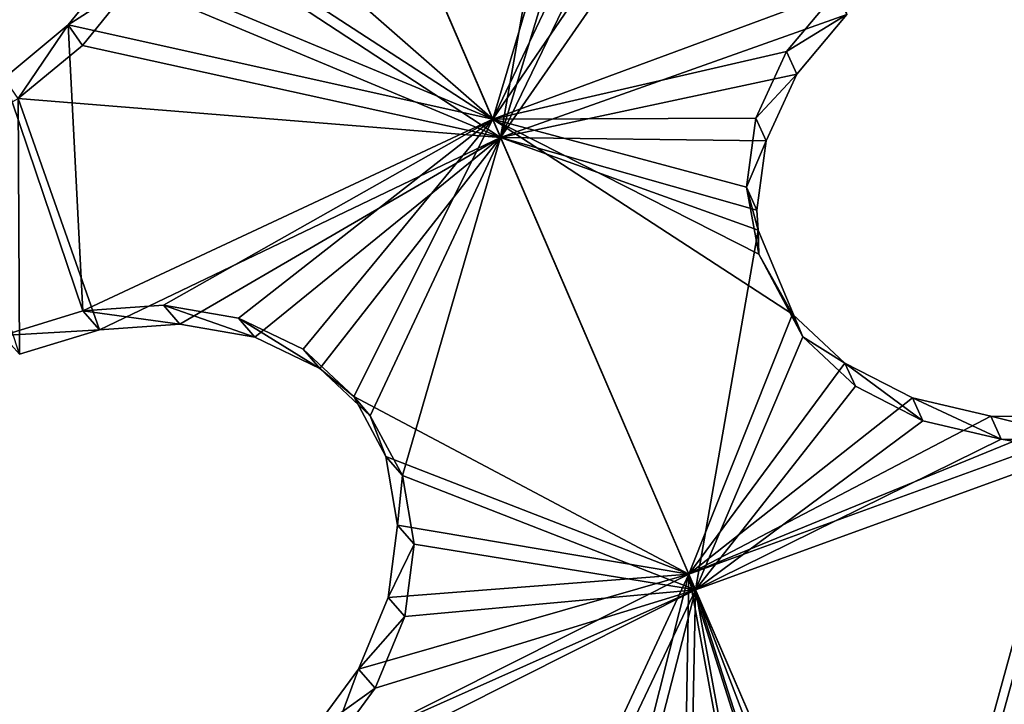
# Model space of a CAD drawing. Header units: millimetres. Extents: x 0 to 2133, y 0 to 2087.
# Tile 834 of 876: x 1951 to 1973, y 203 to 218. Entities that reach past the tile are written whole.
import ezdxf

# ---------------------------------------------------------------- set-up
doc = ezdxf.new("R2010")
doc.units = ezdxf.units.MM
doc.header["$LTSCALE"] = 25.4
doc.layers.get('0').update_dxf_attribs({"true_color": 0xff5454})

# ---------------------------------------------------------------- blocks, each defined once
blk = doc.blocks.new('COSMO-S-3382-4917.STL#2')
at = {"color": 250, "true_color": 0x282828}
mesh = blk.add_polyface(dxfattribs=at)
corners = [(1709.841, 208.672, 1539.288), (1710.486, 206.25, 1539.288), (1709.88, 193.269, 1539.288), (1711.624, 223.971, 1539.288), (1713.18, 228.005, 1539.288), (1715.203, 238.952, 1539.288), (1719.512, 248.991, 1539.288), (1720.53, 253.404, 1539.288), (1729.3, 268.606, 1539.288), (1727.528, 267.125, 1539.288), (1736.1, 279.922, 1539.288), (1742.261, 286.284, 1539.288), (1746.125, 291.615, 1539.288), (1758.024, 301.517, 1539.288), (1757.464, 302.04, 1539.288), (1769.955, 311.052, 1539.288), (1776.134, 313.868, 1539.288), (1783.424, 318.522, 1539.288), (1796.071, 322.98, 1539.288), (1797.683, 324.347, 1539.288), (1817.262, 328.591, 1539.288), (1812.531, 328.445, 1539.288), (1827.758, 330.758, 1539.288), (1839.095, 330.541, 1539.288), (1843.153, 331.254, 1539.288), (1860.945, 328.773, 1539.288), (1858.498, 329.925, 1539.288), (1873.578, 326.791, 1539.288), (1882.181, 323.337, 1539.288), (1888.182, 321.895, 1539.288), (1902.193, 314.391, 1539.288), (1902.104, 315.307, 1539.288), (1915.15, 307.118, 1539.288), (1920.405, 302.191, 1539.288), (1927.135, 297.443, 1539.288), (1936.294, 287.09, 1539.288), (1937.892, 286.419, 1539.288), (1949.402, 269.52, 1539.288), (1947.269, 274.2, 1539.288), (1955.136, 260.958, 1539.288), (1959.352, 249.987, 1539.288), (1961.381, 246.878, 1539.288), (1965.858, 229.054, 1539.288), (1965.917, 232.159, 1539.288), (1968.732, 207.323, 1539.288), (1968.68, 217.006, 1539.288), (1969.632, 201.633, 1539.288), (1968.758, 186.255, 1539.288), (1711.741, 177.98, 1539.288), (1711.508, 184.353, 1539.288), (1716.215, 162.944, 1539.288), (1715.397, 163.017, 1539.288), (1720.797, 148.592, 1539.288), (1724.472, 142.638, 1539.288), (1727.865, 134.907, 1539.288), (1736.043, 124.02, 1539.288), (1736.502, 122.154, 1539.288), (1750.594, 107.625, 1539.288), (1746.587, 110.512, 1539.288), (1757.978, 100.145, 1539.288), (1767.706, 93.925, 1539.288), (1767.283, 93.294, 1539.288), (1770.516, 91.197, 1539.288), (1786.887, 83.314, 1539.288), (1784.023, 83.796, 1539.288), (1798.311, 78.043, 1539.288), (1807.586, 76.097, 1539.288), (1813.179, 74.021, 1539.288), (1829.206, 72.482, 1539.288), (1828.419, 71.786, 1539.288), (1843.816, 71.369, 1539.288), (1851.127, 72.573, 1539.288), (1859.154, 72.776, 1539.288), (1872.717, 76.367, 1539.288), (1874.218, 75.987, 1539.288), (1893.355, 83.756, 1539.288), (1888.797, 80.957, 1539.288), (1902.685, 87.616, 1539.288), (1912.448, 94.526, 1539.288), (1915.688, 95.872, 1539.288), (1929.445, 108.368, 1539.288), (1927.624, 105.607, 1539.288), (1938.325, 116.686, 1539.288), (1943.859, 124.883, 1539.288), (1947.64, 128.953, 1539.288), (1955.275, 143.597, 1539.288), (1955.438, 142.235, 1539.288), (1963.364, 163.97, 1539.288), (1961.612, 156.346, 1539.288), (1966.073, 171.089, 1539.288), (1967.893, 185.418, 1539.288)]
mesh.append_faces([[corners[k] for k in face] for face in [(0, 1, 2), (1, 3, 4), (4, 5, 6), (6, 7, 8), (8, 10, 11), (11, 12, 13), (13, 15, 16), (16, 17, 18), (18, 19, 20), (20, 22, 23), (23, 24, 25), (25, 27, 28), (28, 29, 30), (30, 32, 33), (33, 34, 35), (35, 36, 37), (37, 39, 40), (40, 41, 42), (42, 43, 44), (48, 50, 51), (51, 50, 52), (52, 53, 54), (54, 55, 56), (56, 57, 58), (58, 57, 59), (59, 60, 61), (61, 60, 62), (62, 63, 64), (64, 63, 65), (65, 66, 67), (67, 68, 69), (69, 68, 70), (70, 71, 72), (72, 73, 74), (74, 75, 76), (76, 75, 77), (77, 78, 79), (79, 80, 81), (81, 80, 82), (82, 83, 84), (84, 85, 86), (86, 87, 88), (88, 87, 89), (89, 90, 47)]], dxfattribs={"vtx0": -1, "vtx1": -1, "color": 250})
mesh.append_faces([[corners[k] for k in face] for face in [(1, 0, 3), (4, 3, 5), (6, 5, 7), (8, 7, 9), (8, 9, 10), (11, 10, 12), (13, 12, 14), (13, 14, 15), (16, 15, 17), (18, 17, 19), (20, 19, 21), (20, 21, 22), (23, 22, 24), (25, 24, 26), (25, 26, 27), (28, 27, 29), (30, 29, 31), (30, 31, 32), (33, 32, 34), (35, 34, 36), (37, 36, 38), (37, 38, 39), (40, 39, 41), (42, 41, 43), (44, 43, 45), (44, 45, 46), (44, 46, 47), (1, 48, 2), (48, 1, 49), (48, 49, 50), (52, 50, 53), (54, 53, 55), (56, 55, 57), (59, 57, 60), (62, 60, 63), (65, 63, 66), (67, 66, 68), (70, 68, 71), (72, 71, 73), (74, 73, 75), (77, 75, 78), (79, 78, 80), (82, 80, 83), (84, 83, 85), (86, 85, 87), (89, 87, 90), (47, 90, 44)]], dxfattribs={"vtx0": -1, "vtx2": -1, "color": 250})
mesh = blk.add_polyface(dxfattribs=at)
corners = [(1735.545, 182.32, 1669.288), (1734.489, 198.294, 1669.288), (1734.03, 194.764, 1669.288), (1736.958, 178.45, 1669.288), (1738.52, 170.143, 1669.288), (1743.139, 159.432, 1669.288), (1742.915, 158.403, 1669.288), (1748.668, 147.265, 1669.288), (1752.806, 141.927, 1669.288), (1755.697, 136.885, 1669.288), (1765.612, 126.568, 1669.288), (1763.905, 127.41, 1669.288), (1773.176, 118.973, 1669.288), (1781.093, 113.91, 1669.288), (1780.749, 113.397, 1669.288), (1783.38, 111.69, 1669.288), (1798.69, 104.411, 1669.288), (1794.373, 105.666, 1669.288), (1806.002, 100.985, 1669.288), (1817.766, 98.414, 1669.288), (1818.103, 97.711, 1669.288), (1837.633, 96.135, 1669.288), (1830.506, 95.892, 1669.288), (1843.037, 95.552, 1669.288), (1857.572, 97.657, 1669.288), (1855.52, 96.697, 1669.288), (1867.781, 99.311, 1669.288), (1876.863, 102.925, 1669.288), (1879.646, 103.356, 1669.288), (1894.808, 111.749, 1669.288), (1890.949, 108.776, 1669.288), (1901.532, 115.495, 1669.288), (1910.759, 123.809, 1669.288), (1911.247, 123.418, 1669.288), (1924.139, 138.671, 1669.288), (1919.955, 132.435, 1669.288), (1927.537, 142.418, 1669.288), (1934.465, 155.795, 1669.288), (1933.884, 153.229, 1669.288), (1938.908, 164.713, 1669.288), (1941.363, 174.565, 1669.288), (1942.539, 176.712, 1669.288), (1944.585, 194.301, 1669.288), (1944.725, 189.056, 1669.288), (1944.661, 214.083, 1669.288), (1945.436, 201.571, 1669.288), (1735.449, 219.752, 1669.288), (1733.998, 207.3, 1669.288), (1735.82, 218.247, 1669.288), (1738.363, 231.944, 1669.288), (1740.903, 237.587, 1669.288), (1742.698, 243.706, 1669.288), (1749.554, 255.616, 1669.288), (1748.393, 254.874, 1669.288), (1755.37, 265.289, 1669.288), (1761.461, 271.682, 1669.288), (1763.529, 274.805, 1669.288), (1776.193, 285.204, 1669.288), (1772.757, 283.29, 1669.288), (1782.924, 290.624, 1669.288), (1793.219, 295.693, 1669.288), (1793.886, 296.705, 1669.288), (1811.921, 302.771, 1669.288), (1805.491, 301.445, 1669.288), (1817.575, 304.781, 1669.288), (1831.625, 306.182, 1669.288), (1829.968, 306.663, 1669.288), (1842.498, 307.066, 1669.288), (1851.619, 305.802, 1669.288), (1854.987, 305.985, 1669.288), (1871.179, 301.645, 1669.288), (1867.26, 303.434, 1669.288), (1879.146, 299.45, 1669.288), (1889.599, 293.861, 1669.288), (1890.477, 294.088, 1669.288), (1906.213, 282.732, 1669.288), (1901.094, 287.423, 1669.288), (1910.849, 279.549, 1669.288), (1920.421, 268.66, 1669.288), (1919.603, 270.577, 1669.288), (1927.235, 260.632, 1669.288), (1931.708, 252.154, 1669.288), (1933.638, 249.854, 1669.288), (1939.668, 233.809, 1669.288), (1938.72, 238.395, 1669.288), (1942.412, 226.415, 1669.288), (1944.013, 214.29, 1669.288)]
mesh.append_faces([[corners[k] for k in face] for face in [(44, 43, 45), (2, 46, 47)]], dxfattribs={"vtx0": -1, "color": 250})
mesh.append_faces([[corners[k] for k in face] for face in [(0, 1, 2), (1, 0, 3), (3, 4, 5), (5, 7, 8), (8, 9, 10), (10, 12, 13), (13, 15, 16), (16, 18, 19), (19, 20, 21), (21, 23, 24), (24, 26, 27), (27, 28, 29), (29, 31, 32), (32, 33, 34), (34, 36, 37), (37, 39, 40), (40, 41, 42), (46, 48, 49), (49, 50, 51), (51, 52, 53), (53, 52, 54), (54, 55, 56), (56, 57, 58), (58, 57, 59), (59, 60, 61), (61, 62, 63), (63, 62, 64), (64, 65, 66), (66, 65, 67), (67, 68, 69), (69, 70, 71), (71, 70, 72), (72, 73, 74), (74, 75, 76), (76, 75, 77), (77, 78, 79), (79, 78, 80), (80, 81, 82), (82, 83, 84), (84, 83, 85), (85, 86, 44)]], dxfattribs={"vtx0": -1, "vtx1": -1, "color": 250})
mesh.append_faces([[corners[k] for k in face] for face in [(42, 43, 44), (46, 2, 1)]], dxfattribs={"vtx0": -1, "vtx1": -1, "vtx2": -1, "color": 250})
mesh.append_faces([[corners[k] for k in face] for face in [(3, 0, 4), (5, 4, 6), (5, 6, 7), (8, 7, 9), (10, 9, 11), (10, 11, 12), (13, 12, 14), (13, 14, 15), (16, 15, 17), (16, 17, 18), (19, 18, 20), (21, 20, 22), (21, 22, 23), (24, 23, 25), (24, 25, 26), (27, 26, 28), (29, 28, 30), (29, 30, 31), (32, 31, 33), (34, 33, 35), (34, 35, 36), (37, 36, 38), (37, 38, 39), (40, 39, 41), (42, 41, 43), (46, 1, 48), (49, 48, 50), (51, 50, 52), (54, 52, 55), (56, 55, 57), (59, 57, 60), (61, 60, 62), (64, 62, 65), (67, 65, 68), (69, 68, 70), (72, 70, 73), (74, 73, 75), (77, 75, 78), (80, 78, 81), (82, 81, 83), (85, 83, 86), (44, 86, 42)]], dxfattribs={"vtx0": -1, "vtx2": -1, "color": 250})
mesh = blk.add_polyface(dxfattribs=at)
corners = [(1734.165, 205.552, 1666.919), (1735.133, 201.301, 1666.919), (1734.849, 188.578, 1666.919), (1736.212, 222.415, 1666.919), (1735.839, 213.433, 1666.919), (1737.949, 225.401, 1666.919), (1740.938, 238.731, 1666.919), (1741.435, 237.042, 1666.919), (1748.221, 254.078, 1666.919), (1746.248, 248.201, 1666.919), (1752.324, 258.725, 1666.919), (1757.87, 268.058, 1666.919), (1759.581, 268.472, 1666.919), (1769.638, 280.309, 1666.919), (1767.92, 277.312, 1666.919), (1777.229, 285.123, 1666.919), (1783.218, 290.514, 1666.919), (1787.382, 291.801, 1666.919), (1798.259, 298.408, 1666.919), (1798.242, 297.255, 1666.919), (1809.661, 301.411, 1666.919), (1814.372, 303.787, 1666.919), (1821.486, 304.213, 1666.919), (1831.139, 306.512, 1666.919), (1833.556, 305.624, 1666.919), (1839.632, 306.854, 1666.919), (1839.632, 305.801, 1666.919), (1848.125, 306.512, 1666.919), (1845.708, 305.624, 1666.919), (1857.778, 304.213, 1666.919), (1864.892, 303.787, 1666.919), (1869.603, 301.411, 1666.919), (1881.005, 298.408, 1666.919), (1881.022, 297.255, 1666.919), (1896.046, 290.514, 1666.919), (1891.882, 291.801, 1666.919), (1902.035, 285.123, 1666.919), (1909.627, 280.309, 1666.919), (1911.344, 277.312, 1666.919), (1921.394, 268.058, 1666.919), (1919.683, 268.472, 1666.919), (1926.94, 258.725, 1666.919), (1931.043, 254.078, 1666.919), (1933.016, 248.201, 1666.919), (1938.326, 238.731, 1666.919), (1937.829, 237.042, 1666.919), (1941.315, 225.401, 1666.919), (1943.052, 222.415, 1666.919), (1943.425, 213.433, 1666.919), (1945.099, 205.552, 1666.919), (1944.131, 201.301, 1666.919), (1944.415, 188.578, 1666.919), (1735.839, 189.17, 1666.919), (1738.247, 171.935, 1666.919), (1737.949, 177.202, 1666.919), (1741.435, 165.561, 1666.919), (1744.27, 156.052, 1666.919), (1746.248, 154.402, 1666.919), (1752.764, 141.341, 1666.919), (1752.324, 143.878, 1666.919), (1759.581, 134.131, 1666.919), (1763.507, 128.182, 1666.919), (1767.92, 125.291, 1666.919), (1776.222, 116.918, 1666.919), (1777.229, 117.48, 1666.919), (1790.579, 107.839, 1666.919), (1787.382, 110.802, 1666.919), (1798.242, 105.348, 1666.919), (1806.207, 101.181, 1666.919), (1809.661, 101.192, 1666.919), (1822.7, 97.115, 1666.919), (1821.486, 98.39, 1666.919), (1833.556, 96.979, 1666.919), (1839.632, 95.749, 1666.919), (1845.708, 96.979, 1666.919), (1856.564, 97.115, 1666.919), (1857.778, 98.39, 1666.919), (1873.057, 101.181, 1666.919), (1869.603, 101.192, 1666.919), (1881.022, 105.348, 1666.919), (1888.685, 107.839, 1666.919), (1891.882, 110.802, 1666.919), (1903.042, 116.918, 1666.919), (1902.035, 117.48, 1666.919), (1911.344, 125.291, 1666.919), (1915.757, 128.182, 1666.919), (1919.683, 134.131, 1666.919), (1926.5, 141.341, 1666.919), (1926.94, 143.878, 1666.919), (1934.994, 156.052, 1666.919), (1933.016, 154.402, 1666.919), (1937.829, 165.561, 1666.919), (1941.017, 171.935, 1666.919), (1941.315, 177.202, 1666.919), (1943.425, 189.17, 1666.919)]
mesh.append_faces([[corners[k] for k in face] for face in [(0, 1, 2), (1, 3, 4), (4, 3, 5), (5, 6, 7), (7, 8, 9), (9, 8, 10), (10, 11, 12), (12, 13, 14), (14, 13, 15), (15, 16, 17), (17, 18, 19), (19, 18, 20), (20, 21, 22), (22, 23, 24), (24, 25, 26), (26, 27, 28), (28, 27, 29), (29, 30, 31), (31, 32, 33), (33, 34, 35), (35, 34, 36), (36, 37, 38), (38, 39, 40), (40, 39, 41), (41, 42, 43), (43, 44, 45), (45, 44, 46), (46, 47, 48), (48, 49, 50), (2, 52, 53), (52, 2, 1), (53, 55, 56), (56, 57, 58), (58, 60, 61), (61, 62, 63), (63, 64, 65), (65, 67, 68), (68, 69, 70), (70, 72, 73), (73, 74, 75), (75, 76, 77), (77, 79, 80), (80, 81, 82), (82, 84, 85), (85, 86, 87), (87, 88, 89), (89, 91, 92), (92, 93, 51)]], dxfattribs={"vtx0": -1, "vtx1": -1, "color": 250})
mesh.append_faces([[corners[k] for k in face] for face in [(1, 0, 3), (5, 3, 6), (7, 6, 8), (10, 8, 11), (12, 11, 13), (15, 13, 16), (17, 16, 18), (20, 18, 21), (22, 21, 23), (24, 23, 25), (26, 25, 27), (29, 27, 30), (31, 30, 32), (33, 32, 34), (36, 34, 37), (38, 37, 39), (41, 39, 42), (43, 42, 44), (46, 44, 47), (48, 47, 49), (50, 49, 51), (53, 52, 54), (53, 54, 55), (56, 55, 57), (58, 57, 59), (58, 59, 60), (61, 60, 62), (63, 62, 64), (65, 64, 66), (65, 66, 67), (68, 67, 69), (70, 69, 71), (70, 71, 72), (73, 72, 74), (75, 74, 76), (77, 76, 78), (77, 78, 79), (80, 79, 81), (82, 81, 83), (82, 83, 84), (85, 84, 86), (87, 86, 88), (89, 88, 90), (89, 90, 91), (92, 91, 93), (51, 93, 94), (51, 94, 50)]], dxfattribs={"vtx0": -1, "vtx2": -1, "color": 250})
mesh = blk.add_polyface(dxfattribs=at)
corners = [(1807.472, 290.414, 1677.601), (1805.662, 280.052, 1685.666), (1801.77, 289.076, 1676.753)]
mesh.append_faces([[corners[k] for k in face] for face in [(0, 1, 2)]], dxfattribs={"color": 250})
mesh = blk.add_polyface(dxfattribs=at)
corners = [(1808.542, 289.509, 1678.777), (1805.662, 280.052, 1685.666), (1807.472, 290.414, 1677.601)]
mesh.append_faces([[corners[k] for k in face] for face in [(0, 1, 2)]], dxfattribs={"color": 250})
mesh = blk.add_polyface(dxfattribs=at)
corners = [(1808.35, 290.013, 1679.368), (1801.58, 289.517, 1677.405), (1805.494, 280.442, 1686.352)]
mesh.append_faces([[corners[k] for k in face] for face in [(0, 1, 2)]], dxfattribs={"color": 250})
mesh = blk.add_polyface(dxfattribs=at)
corners = [(1809.756, 289.394, 1680.359), (1808.35, 290.013, 1679.368), (1805.494, 280.442, 1686.352)]
mesh.append_faces([[corners[k] for k in face] for face in [(0, 1, 2)]], dxfattribs={"color": 250})
mesh = blk.add_polyface(dxfattribs=at)
corners = [(1805.494, 280.442, 1686.352), (1801.58, 289.517, 1677.405), (1798.374, 286.679, 1678.635)]
mesh.append_faces([[corners[k] for k in face] for face in [(0, 1, 2)]], dxfattribs={"color": 250})
mesh = blk.add_polyface(dxfattribs=at)
corners = [(1809.947, 288.891, 1679.766), (1805.662, 280.052, 1685.666), (1808.542, 289.509, 1678.777)]
mesh.append_faces([[corners[k] for k in face] for face in [(0, 1, 2)]], dxfattribs={"color": 250})
mesh = blk.add_polyface(dxfattribs=at)
corners = [(1811.404, 289.103, 1681.097), (1809.756, 289.394, 1680.359), (1805.494, 280.442, 1686.352)]
mesh.append_faces([[corners[k] for k in face] for face in [(0, 1, 2)]], dxfattribs={"color": 250})
mesh = blk.add_polyface(dxfattribs=at)
corners = [(1805.662, 280.052, 1685.666), (1798.406, 284.808, 1679.157), (1801.77, 289.076, 1676.753)]
mesh.append_faces([[corners[k] for k in face] for face in [(0, 1, 2)]], dxfattribs={"color": 250})
mesh = blk.add_polyface(dxfattribs=at)
corners = [(1812.932, 283.199, 1686.392), (1811.404, 289.103, 1681.097), (1805.494, 280.442, 1686.352)]
mesh.append_faces([[corners[k] for k in face] for face in [(0, 1, 2)]], dxfattribs={"color": 250})
mesh = blk.add_polyface(dxfattribs=at)
corners = [(1811.592, 288.6, 1680.503), (1805.662, 280.052, 1685.666), (1809.947, 288.891, 1679.766)]
mesh.append_faces([[corners[k] for k in face] for face in [(0, 1, 2)]], dxfattribs={"color": 250})
mesh = blk.add_polyface(dxfattribs=at)
corners = [(1813.155, 282.707, 1685.799), (1805.662, 280.052, 1685.666), (1811.592, 288.6, 1680.503)]
mesh.append_faces([[corners[k] for k in face] for face in [(0, 1, 2)]], dxfattribs={"color": 250})
mesh = blk.add_polyface(dxfattribs=at)
corners = [(1805.494, 280.442, 1686.352), (1798.374, 286.679, 1678.635), (1798.099, 285.253, 1679.752)]
mesh.append_faces([[corners[k] for k in face] for face in [(0, 1, 2)]], dxfattribs={"color": 250})
mesh = blk.add_polyface(dxfattribs=at)
corners = [(1805.494, 280.442, 1686.352), (1798.099, 285.253, 1679.752), (1797.396, 283.822, 1680.658)]
mesh.append_faces([[corners[k] for k in face] for face in [(0, 1, 2)]], dxfattribs={"color": 250})
mesh = blk.add_polyface(dxfattribs=at)
corners = [(1805.662, 280.052, 1685.666), (1797.703, 283.377, 1680.064), (1798.406, 284.808, 1679.157)]
mesh.append_faces([[corners[k] for k in face] for face in [(0, 1, 2)]], dxfattribs={"color": 250})
mesh = blk.add_polyface(dxfattribs=at)
corners = [(1805.494, 280.442, 1686.352), (1797.396, 283.822, 1680.658), (1796.315, 282.485, 1681.291)]
mesh.append_faces([[corners[k] for k in face] for face in [(0, 1, 2)]], dxfattribs={"color": 250})
mesh = blk.add_polyface(dxfattribs=at)
corners = [(1796.315, 282.485, 1681.291), (1797.703, 283.377, 1680.064), (1796.621, 282.041, 1680.697), (1797.396, 283.822, 1680.658)]
mesh.append_faces([[corners[k] for k in face] for face in [(0, 1, 2), (1, 0, 3)]], dxfattribs={"vtx0": -1, "color": 250})
mesh = blk.add_polyface(dxfattribs=at)
corners = [(1805.662, 280.052, 1685.666), (1796.621, 282.041, 1680.697), (1797.703, 283.377, 1680.064)]
mesh.append_faces([[corners[k] for k in face] for face in [(0, 1, 2)]], dxfattribs={"color": 250})
mesh = blk.add_polyface(dxfattribs=at)
corners = [(1812.932, 283.199, 1686.392), (1805.494, 280.442, 1686.352), (1811.85, 281.907, 1687.108)]
mesh.append_faces([[corners[k] for k in face] for face in [(0, 1, 2)]], dxfattribs={"color": 250})
mesh = blk.add_polyface(dxfattribs=at)
corners = [(1813.155, 282.707, 1685.799), (1811.85, 281.907, 1687.108), (1812.074, 281.416, 1686.514), (1812.932, 283.199, 1686.392)]
mesh.append_faces([[corners[k] for k in face] for face in [(0, 1, 2), (1, 0, 3)]], dxfattribs={"vtx0": -1, "color": 250})
mesh = blk.add_polyface(dxfattribs=at)
corners = [(1813.155, 282.707, 1685.799), (1812.074, 281.416, 1686.514), (1805.662, 280.052, 1685.666)]
mesh.append_faces([[corners[k] for k in face] for face in [(0, 1, 2)]], dxfattribs={"color": 250})
mesh = blk.add_polyface(dxfattribs=at)
corners = [(1796.631, 276.299, 1686.137), (1796.315, 282.485, 1681.291), (1794.926, 281.333, 1681.608)]
mesh.append_faces([[corners[k] for k in face] for face in [(0, 1, 2)]], dxfattribs={"color": 250})
mesh = blk.add_polyface(dxfattribs=at)
corners = [(1796.315, 282.485, 1681.291), (1795.232, 280.889, 1681.015), (1794.926, 281.333, 1681.608), (1796.621, 282.041, 1680.697)]
mesh.append_faces([[corners[k] for k in face] for face in [(0, 1, 2), (1, 0, 3)]], dxfattribs={"vtx0": -1, "color": 250})
mesh = blk.add_polyface(dxfattribs=at)
corners = [(1805.494, 280.442, 1686.352), (1796.315, 282.485, 1681.291), (1796.631, 276.299, 1686.137)]
mesh.append_faces([[corners[k] for k in face] for face in [(0, 1, 2)]], dxfattribs={"color": 250})
mesh = blk.add_polyface(dxfattribs=at)
corners = [(1805.662, 280.052, 1685.666), (1795.232, 280.889, 1681.015), (1796.621, 282.041, 1680.697)]
mesh.append_faces([[corners[k] for k in face] for face in [(0, 1, 2)]], dxfattribs={"color": 250})
mesh = blk.add_polyface(dxfattribs=at)
corners = [(1811.85, 281.907, 1687.108), (1805.494, 280.442, 1686.352), (1811.185, 280.466, 1688.015)]
mesh.append_faces([[corners[k] for k in face] for face in [(0, 1, 2)]], dxfattribs={"color": 250})
mesh = blk.add_polyface(dxfattribs=at)
corners = [(1812.074, 281.416, 1686.514), (1811.185, 280.466, 1688.015), (1811.41, 279.976, 1687.419), (1811.85, 281.907, 1687.108)]
mesh.append_faces([[corners[k] for k in face] for face in [(0, 1, 2), (1, 0, 3)]], dxfattribs={"vtx0": -1, "color": 250})
mesh = blk.add_polyface(dxfattribs=at)
corners = [(1794.9, 275.771, 1685.789), (1794.926, 281.333, 1681.608), (1793.452, 280.501, 1681.601), (1796.631, 276.299, 1686.137)]
mesh.append_faces([[corners[k] for k in face] for face in [(0, 1, 2), (1, 0, 3)]], dxfattribs={"vtx0": -1, "color": 250})
mesh = blk.add_polyface(dxfattribs=at)
corners = [(1812.074, 281.416, 1686.514), (1811.41, 279.976, 1687.419), (1805.662, 280.052, 1685.666)]
mesh.append_faces([[corners[k] for k in face] for face in [(0, 1, 2)]], dxfattribs={"color": 250})
mesh = blk.add_polyface(dxfattribs=at)
corners = [(1795.232, 280.889, 1681.015), (1795.256, 275.362, 1685.193), (1793.716, 280.038, 1681.004), (1796.986, 275.889, 1685.54)]
mesh.append_faces([[corners[k] for k in face] for face in [(0, 1, 2), (1, 0, 3)]], dxfattribs={"vtx0": -1, "color": 250})
mesh = blk.add_polyface(dxfattribs=at)
corners = [(1805.662, 280.052, 1685.666), (1796.986, 275.889, 1685.54), (1795.232, 280.889, 1681.015)]
mesh.append_faces([[corners[k] for k in face] for face in [(0, 1, 2)]], dxfattribs={"color": 250})
mesh = blk.add_polyface(dxfattribs=at)
corners = [(1811.185, 280.466, 1688.015), (1805.494, 280.442, 1686.352), (1810.981, 278.973, 1689.052)]
mesh.append_faces([[corners[k] for k in face] for face in [(0, 1, 2)]], dxfattribs={"color": 250})
mesh = blk.add_polyface(dxfattribs=at)
corners = [(1811.41, 279.976, 1687.419), (1810.981, 278.973, 1689.052), (1811.206, 278.481, 1688.457), (1811.185, 280.466, 1688.015)]
mesh.append_faces([[corners[k] for k in face] for face in [(0, 1, 2), (1, 0, 3)]], dxfattribs={"vtx0": -1, "color": 250})
mesh = blk.add_polyface(dxfattribs=at)
corners = [(1805.494, 280.442, 1686.352), (1796.631, 276.299, 1686.137), (1798.37, 276.426, 1686.744)]
mesh.append_faces([[corners[k] for k in face] for face in [(0, 1, 2)]], dxfattribs={"color": 250})
mesh = blk.add_polyface(dxfattribs=at)
corners = [(1805.494, 280.442, 1686.352), (1798.37, 276.426, 1686.744), (1799.995, 276.142, 1687.565)]
mesh.append_faces([[corners[k] for k in face] for face in [(0, 1, 2)]], dxfattribs={"color": 250})
mesh = blk.add_polyface(dxfattribs=at)
corners = [(1805.494, 280.442, 1686.352), (1799.995, 276.142, 1687.565), (1801.397, 275.469, 1688.545)]
mesh.append_faces([[corners[k] for k in face] for face in [(0, 1, 2)]], dxfattribs={"color": 250})
mesh = blk.add_polyface(dxfattribs=at)
corners = [(1805.494, 280.442, 1686.352), (1801.397, 275.469, 1688.545), (1802.487, 274.447, 1689.624)]
mesh.append_faces([[corners[k] for k in face] for face in [(0, 1, 2)]], dxfattribs={"color": 250})
mesh = blk.add_polyface(dxfattribs=at)
corners = [(1809.737, 270.607, 1694.288), (1805.494, 280.442, 1686.352), (1802.487, 274.447, 1689.624)]
mesh.append_faces([[corners[k] for k in face] for face in [(0, 1, 2)]], dxfattribs={"color": 250})
mesh = blk.add_polyface(dxfattribs=at)
corners = [(1811.977, 276.232, 1691.229), (1805.494, 280.442, 1686.352), (1809.737, 270.607, 1694.288)]
mesh.append_faces([[corners[k] for k in face] for face in [(0, 1, 2)]], dxfattribs={"color": 250})
mesh = blk.add_polyface(dxfattribs=at)
corners = [(1811.977, 276.232, 1691.229), (1811.252, 277.527, 1690.15), (1805.494, 280.442, 1686.352)]
mesh.append_faces([[corners[k] for k in face] for face in [(0, 1, 2)]], dxfattribs={"color": 250})
mesh = blk.add_polyface(dxfattribs=at)
corners = [(1811.252, 277.527, 1690.15), (1810.981, 278.973, 1689.052), (1805.494, 280.442, 1686.352)]
mesh.append_faces([[corners[k] for k in face] for face in [(0, 1, 2)]], dxfattribs={"color": 250})
mesh = blk.add_polyface(dxfattribs=at)
corners = [(1805.662, 280.052, 1685.666), (1798.726, 276.014, 1686.145), (1796.986, 275.889, 1685.54)]
mesh.append_faces([[corners[k] for k in face] for face in [(0, 1, 2)]], dxfattribs={"color": 250})
mesh = blk.add_polyface(dxfattribs=at)
corners = [(1805.662, 280.052, 1685.666), (1800.352, 275.73, 1686.965), (1798.726, 276.014, 1686.145)]
mesh.append_faces([[corners[k] for k in face] for face in [(0, 1, 2)]], dxfattribs={"color": 250})
mesh = blk.add_polyface(dxfattribs=at)
corners = [(1805.662, 280.052, 1685.666), (1801.755, 275.056, 1687.945), (1800.352, 275.73, 1686.965)]
mesh.append_faces([[corners[k] for k in face] for face in [(0, 1, 2)]], dxfattribs={"color": 250})
mesh = blk.add_polyface(dxfattribs=at)
corners = [(1805.662, 280.052, 1685.666), (1802.845, 274.034, 1689.022), (1801.755, 275.056, 1687.945)]
mesh.append_faces([[corners[k] for k in face] for face in [(0, 1, 2)]], dxfattribs={"color": 250})
mesh = blk.add_polyface(dxfattribs=at)
corners = [(1805.662, 280.052, 1685.666), (1803.54, 272.739, 1690.118), (1802.845, 274.034, 1689.022)]
mesh.append_faces([[corners[k] for k in face] for face in [(0, 1, 2)]], dxfattribs={"color": 250})
mesh = blk.add_polyface(dxfattribs=at)
corners = [(1809.883, 270.268, 1693.573), (1803.54, 272.739, 1690.118), (1805.662, 280.052, 1685.666)]
mesh.append_faces([[corners[k] for k in face] for face in [(0, 1, 2)]], dxfattribs={"color": 250})
mesh = blk.add_polyface(dxfattribs=at)
corners = [(1811.237, 278.043, 1688.779), (1809.883, 270.268, 1693.573), (1805.662, 280.052, 1685.666), (1812.203, 275.739, 1690.633)]
mesh.append_faces([[corners[k] for k in face] for face in [(0, 1, 2), (1, 0, 3)]], dxfattribs={"vtx0": -1, "color": 250})
mesh = blk.add_polyface(dxfattribs=at)
corners = [(1811.237, 278.043, 1688.779), (1805.662, 280.052, 1685.666), (1811.206, 278.481, 1688.457)]
mesh.append_faces([[corners[k] for k in face] for face in [(0, 1, 2)]], dxfattribs={"color": 250})
mesh = blk.add_polyface(dxfattribs=at)
corners = [(1811.41, 279.976, 1687.419), (1811.206, 278.481, 1688.457), (1805.662, 280.052, 1685.666)]
mesh.append_faces([[corners[k] for k in face] for face in [(0, 1, 2)]], dxfattribs={"color": 250})
mesh = blk.add_polyface(dxfattribs=at)
corners = [(1810.981, 278.973, 1689.052), (1811.237, 278.043, 1688.779), (1811.206, 278.481, 1688.457)]
mesh.append_faces([[corners[k] for k in face] for face in [(0, 1, 2)]], dxfattribs={"color": 250})
mesh = blk.add_polyface(dxfattribs=at)
corners = [(1810.981, 278.973, 1689.052), (1811.252, 277.527, 1690.15), (1811.237, 278.043, 1688.779)]
mesh.append_faces([[corners[k] for k in face] for face in [(0, 1, 2)]], dxfattribs={"color": 250})
mesh = blk.add_polyface(dxfattribs=at)
corners = [(1811.237, 278.043, 1688.779), (1811.252, 277.527, 1690.15), (1812.203, 275.739, 1690.633)]
mesh.append_faces([[corners[k] for k in face] for face in [(0, 1, 2)]], dxfattribs={"color": 250})
mesh = blk.add_polyface(dxfattribs=at)
corners = [(1811.252, 277.527, 1690.15), (1811.977, 276.232, 1691.229), (1812.203, 275.739, 1690.633)]
mesh.append_faces([[corners[k] for k in face] for face in [(0, 1, 2)]], dxfattribs={"color": 250})
mesh = blk.add_polyface(dxfattribs=at)
corners = [(1798.726, 276.014, 1686.145), (1796.631, 276.299, 1686.137), (1796.986, 275.889, 1685.54), (1798.37, 276.426, 1686.744)]
mesh.append_faces([[corners[k] for k in face] for face in [(0, 1, 2), (1, 0, 3)]], dxfattribs={"vtx0": -1, "color": 250})
mesh = blk.add_polyface(dxfattribs=at)
corners = [(1800.352, 275.73, 1686.965), (1798.37, 276.426, 1686.744), (1798.726, 276.014, 1686.145), (1799.995, 276.142, 1687.565)]
mesh.append_faces([[corners[k] for k in face] for face in [(0, 1, 2), (1, 0, 3)]], dxfattribs={"vtx0": -1, "color": 250})
mesh = blk.add_polyface(dxfattribs=at)
corners = [(1796.986, 275.889, 1685.54), (1794.9, 275.771, 1685.789), (1795.256, 275.362, 1685.193), (1796.631, 276.299, 1686.137)]
mesh.append_faces([[corners[k] for k in face] for face in [(0, 1, 2), (1, 0, 3)]], dxfattribs={"vtx0": -1, "color": 250})
mesh = blk.add_polyface(dxfattribs=at)
corners = [(1813.111, 275.171, 1692.222), (1811.977, 276.232, 1691.229), (1809.737, 270.607, 1694.288)]
mesh.append_faces([[corners[k] for k in face] for face in [(0, 1, 2)]], dxfattribs={"color": 250})
mesh = blk.add_polyface(dxfattribs=at)
corners = [(1812.203, 275.739, 1690.633), (1813.111, 275.171, 1692.222), (1813.338, 274.676, 1691.625), (1811.977, 276.232, 1691.229)]
mesh.append_faces([[corners[k] for k in face] for face in [(0, 1, 2), (1, 0, 3)]], dxfattribs={"vtx0": -1, "color": 250})
mesh = blk.add_polyface(dxfattribs=at)
corners = [(1801.755, 275.056, 1687.945), (1799.995, 276.142, 1687.565), (1800.352, 275.73, 1686.965), (1801.397, 275.469, 1688.545)]
mesh.append_faces([[corners[k] for k in face] for face in [(0, 1, 2), (1, 0, 3)]], dxfattribs={"vtx0": -1, "color": 250})
mesh = blk.add_polyface(dxfattribs=at)
corners = [(1813.338, 274.676, 1691.625), (1809.883, 270.268, 1693.573), (1812.203, 275.739, 1690.633)]
mesh.append_faces([[corners[k] for k in face] for face in [(0, 1, 2)]], dxfattribs={"color": 250})
mesh = blk.add_polyface(dxfattribs=at)
corners = [(1802.487, 274.447, 1689.624), (1801.755, 275.056, 1687.945), (1802.845, 274.034, 1689.022), (1801.397, 275.469, 1688.545)]
mesh.append_faces([[corners[k] for k in face] for face in [(0, 1, 2), (1, 0, 3)]], dxfattribs={"vtx0": -1, "color": 250})
mesh = blk.add_polyface(dxfattribs=at)
corners = [(1814.572, 274.418, 1693.056), (1813.111, 275.171, 1692.222), (1809.737, 270.607, 1694.288)]
mesh.append_faces([[corners[k] for k in face] for face in [(0, 1, 2)]], dxfattribs={"color": 250})
mesh = blk.add_polyface(dxfattribs=at)
corners = [(1813.111, 275.171, 1692.222), (1814.798, 273.924, 1692.458), (1813.338, 274.676, 1691.625), (1814.572, 274.418, 1693.056)]
mesh.append_faces([[corners[k] for k in face] for face in [(0, 1, 2), (1, 0, 3)]], dxfattribs={"vtx0": -1, "color": 250})
mesh = blk.add_polyface(dxfattribs=at)
corners = [(1814.798, 273.924, 1692.458), (1809.883, 270.268, 1693.573), (1813.338, 274.676, 1691.625)]
mesh.append_faces([[corners[k] for k in face] for face in [(0, 1, 2)]], dxfattribs={"color": 250})
mesh = blk.add_polyface(dxfattribs=at)
corners = [(1809.737, 270.607, 1694.288), (1802.487, 274.447, 1689.624), (1803.182, 273.153, 1690.719)]
mesh.append_faces([[corners[k] for k in face] for face in [(0, 1, 2)]], dxfattribs={"color": 250})
mesh = blk.add_polyface(dxfattribs=at)
corners = [(1803.182, 273.153, 1690.719), (1802.845, 274.034, 1689.022), (1803.54, 272.739, 1690.118), (1802.487, 274.447, 1689.624)]
mesh.append_faces([[corners[k] for k in face] for face in [(0, 1, 2), (1, 0, 3)]], dxfattribs={"vtx0": -1, "color": 250})
mesh = blk.add_polyface(dxfattribs=at)
corners = [(1816.265, 274.024, 1693.678), (1814.572, 274.418, 1693.056), (1809.737, 270.607, 1694.288)]
mesh.append_faces([[corners[k] for k in face] for face in [(0, 1, 2)]], dxfattribs={"color": 250})
mesh = blk.add_polyface(dxfattribs=at)
corners = [(1814.572, 274.418, 1693.056), (1816.489, 273.529, 1693.078), (1814.798, 273.924, 1692.458), (1816.265, 274.024, 1693.678)]
mesh.append_faces([[corners[k] for k in face] for face in [(0, 1, 2), (1, 0, 3)]], dxfattribs={"vtx0": -1, "color": 250})
mesh = blk.add_polyface(dxfattribs=at)
corners = [(1818.07, 274.017, 1694.043), (1816.265, 274.024, 1693.678), (1809.737, 270.607, 1694.288)]
mesh.append_faces([[corners[k] for k in face] for face in [(0, 1, 2)]], dxfattribs={"color": 250})
mesh = blk.add_polyface(dxfattribs=at)
corners = [(1818.07, 274.017, 1694.043), (1809.737, 270.607, 1694.288), (1817.985, 273.609, 1694.288)]
mesh.append_faces([[corners[k] for k in face] for face in [(0, 1, 2)]], dxfattribs={"color": 250})
mesh = blk.add_polyface(dxfattribs=at)
corners = [(1816.489, 273.529, 1693.078), (1809.883, 270.268, 1693.573), (1814.798, 273.924, 1692.458)]
mesh.append_faces([[corners[k] for k in face] for face in [(0, 1, 2)]], dxfattribs={"color": 250})
mesh = blk.add_polyface(dxfattribs=at)
corners = [(1816.265, 274.024, 1693.678), (1818.297, 273.521, 1693.442), (1816.489, 273.529, 1693.078), (1818.07, 274.017, 1694.043)]
mesh.append_faces([[corners[k] for k in face] for face in [(0, 1, 2), (1, 0, 3)]], dxfattribs={"vtx0": -1, "color": 250})
mesh = blk.add_polyface(dxfattribs=at)
corners = [(1814.267, 260.105, 1701.138), (1817.985, 273.609, 1694.288), (1809.737, 270.607, 1694.288), (1821.265, 262.652, 1701.138)]
mesh.append_faces([[corners[k] for k in face] for face in [(0, 1, 2), (1, 0, 3)]], dxfattribs={"vtx0": -1, "color": 250})
mesh = blk.add_polyface(dxfattribs=at)
corners = [(1818.09, 273.256, 1693.573), (1809.883, 270.268, 1693.573), (1816.489, 273.529, 1693.078)]
mesh.append_faces([[corners[k] for k in face] for face in [(0, 1, 2)]], dxfattribs={"color": 250})
mesh = blk.add_polyface(dxfattribs=at)
corners = [(1818.297, 273.521, 1693.442), (1818.09, 273.256, 1693.573), (1816.489, 273.529, 1693.078)]
mesh.append_faces([[corners[k] for k in face] for face in [(0, 1, 2)]], dxfattribs={"color": 250})
mesh = blk.add_polyface(dxfattribs=at)
corners = [(1818.09, 273.256, 1693.573), (1814.39, 259.82, 1700.396), (1809.883, 270.268, 1693.573), (1821.354, 262.355, 1700.396)]
mesh.append_faces([[corners[k] for k in face] for face in [(0, 1, 2), (1, 0, 3)]], dxfattribs={"vtx0": -1, "color": 250})
mesh = blk.add_polyface(dxfattribs=at)
corners = [(1809.737, 270.607, 1694.288), (1803.182, 273.153, 1690.719), (1803.438, 271.67, 1691.763)]
mesh.append_faces([[corners[k] for k in face] for face in [(0, 1, 2)]], dxfattribs={"color": 250})
mesh = blk.add_polyface(dxfattribs=at)
corners = [(1803.438, 271.67, 1691.763), (1803.54, 272.739, 1690.118), (1803.796, 271.256, 1691.16), (1803.182, 273.153, 1690.719)]
mesh.append_faces([[corners[k] for k in face] for face in [(0, 1, 2), (1, 0, 3)]], dxfattribs={"vtx0": -1, "color": 250})
mesh = blk.add_polyface(dxfattribs=at)
corners = [(1809.883, 270.268, 1693.573), (1803.796, 271.256, 1691.16), (1803.54, 272.739, 1690.118)]
mesh.append_faces([[corners[k] for k in face] for face in [(0, 1, 2)]], dxfattribs={"color": 250})
mesh = blk.add_polyface(dxfattribs=at)
corners = [(1809.737, 270.607, 1694.288), (1803.438, 271.67, 1691.763), (1803.236, 270.102, 1692.68)]
mesh.append_faces([[corners[k] for k in face] for face in [(0, 1, 2)]], dxfattribs={"color": 250})
mesh = blk.add_polyface(dxfattribs=at)
corners = [(1803.236, 270.102, 1692.68), (1803.796, 271.256, 1691.16), (1803.596, 269.69, 1692.076), (1803.438, 271.67, 1691.763)]
mesh.append_faces([[corners[k] for k in face] for face in [(0, 1, 2), (1, 0, 3)]], dxfattribs={"vtx0": -1, "color": 250})
mesh = blk.add_polyface(dxfattribs=at)
corners = [(1809.883, 270.268, 1693.573), (1803.596, 269.69, 1692.076), (1803.796, 271.256, 1691.16)]
mesh.append_faces([[corners[k] for k in face] for face in [(0, 1, 2)]], dxfattribs={"color": 250})
mesh = blk.add_polyface(dxfattribs=at)
corners = [(1806.072, 262.753, 1697.748), (1809.737, 270.607, 1694.288), (1801.893, 266.668, 1694.288), (1807.841, 263.092, 1698.065)]
mesh.append_faces([[corners[k] for k in face] for face in [(0, 1, 2), (1, 0, 3)]], dxfattribs={"vtx0": -1, "color": 250})
mesh = blk.add_polyface(dxfattribs=at)
corners = [(1809.737, 270.607, 1694.288), (1802.592, 268.555, 1693.409), (1801.893, 266.668, 1694.288)]
mesh.append_faces([[corners[k] for k in face] for face in [(0, 1, 2)]], dxfattribs={"color": 250})
mesh = blk.add_polyface(dxfattribs=at)
corners = [(1809.737, 270.607, 1694.288), (1803.236, 270.102, 1692.68), (1802.592, 268.555, 1693.409)]
mesh.append_faces([[corners[k] for k in face] for face in [(0, 1, 2)]], dxfattribs={"color": 250})
mesh = blk.add_polyface(dxfattribs=at)
corners = [(1809.737, 270.607, 1694.288), (1807.841, 263.092, 1698.065), (1809.603, 262.992, 1698.583)]
mesh.append_faces([[corners[k] for k in face] for face in [(0, 1, 2)]], dxfattribs={"color": 250})
mesh = blk.add_polyface(dxfattribs=at)
corners = [(1811.229, 262.461, 1699.263), (1809.737, 270.607, 1694.288), (1809.603, 262.992, 1698.583)]
mesh.append_faces([[corners[k] for k in face] for face in [(0, 1, 2)]], dxfattribs={"color": 250})
mesh = blk.add_polyface(dxfattribs=at)
corners = [(1812.618, 261.532, 1700.064), (1809.737, 270.607, 1694.288), (1811.229, 262.461, 1699.263)]
mesh.append_faces([[corners[k] for k in face] for face in [(0, 1, 2)]], dxfattribs={"color": 250})
mesh = blk.add_polyface(dxfattribs=at)
corners = [(1814.267, 260.105, 1701.138), (1809.737, 270.607, 1694.288), (1812.618, 261.532, 1700.064)]
mesh.append_faces([[corners[k] for k in face] for face in [(0, 1, 2)]], dxfattribs={"color": 250})
mesh = blk.add_polyface(dxfattribs=at)
corners = [(1809.883, 270.268, 1693.573), (1802.077, 266.348, 1693.573), (1801.905, 266.719, 1693.3)]
mesh.append_faces([[corners[k] for k in face] for face in [(0, 1, 2)]], dxfattribs={"color": 250})
mesh = blk.add_polyface(dxfattribs=at)
corners = [(1809.883, 270.268, 1693.573), (1801.905, 266.719, 1693.3), (1802.951, 268.141, 1692.806)]
mesh.append_faces([[corners[k] for k in face] for face in [(0, 1, 2)]], dxfattribs={"color": 250})
mesh = blk.add_polyface(dxfattribs=at)
corners = [(1809.883, 270.268, 1693.573), (1806.203, 262.53, 1696.97), (1802.077, 266.348, 1693.573), (1807.97, 262.868, 1697.287)]
mesh.append_faces([[corners[k] for k in face] for face in [(0, 1, 2), (1, 0, 3)]], dxfattribs={"vtx0": -1, "color": 250})
mesh = blk.add_polyface(dxfattribs=at)
corners = [(1809.883, 270.268, 1693.573), (1802.951, 268.141, 1692.806), (1803.596, 269.69, 1692.076)]
mesh.append_faces([[corners[k] for k in face] for face in [(0, 1, 2)]], dxfattribs={"color": 250})
mesh = blk.add_polyface(dxfattribs=at)
corners = [(1809.883, 270.268, 1693.573), (1809.731, 262.769, 1697.806), (1807.97, 262.868, 1697.287)]
mesh.append_faces([[corners[k] for k in face] for face in [(0, 1, 2)]], dxfattribs={"color": 250})
mesh = blk.add_polyface(dxfattribs=at)
corners = [(1811.358, 262.238, 1698.488), (1809.731, 262.769, 1697.806), (1809.883, 270.268, 1693.573)]
mesh.append_faces([[corners[k] for k in face] for face in [(0, 1, 2)]], dxfattribs={"color": 250})
mesh = blk.add_polyface(dxfattribs=at)
corners = [(1814.39, 259.82, 1700.396), (1813.793, 260.052, 1700.154), (1809.883, 270.268, 1693.573)]
mesh.append_faces([[corners[k] for k in face] for face in [(0, 1, 2)]], dxfattribs={"color": 250})
mesh = blk.add_polyface(dxfattribs=at)
corners = [(1813.793, 260.052, 1700.154), (1812.746, 261.309, 1699.291), (1809.883, 270.268, 1693.573)]
mesh.append_faces([[corners[k] for k in face] for face in [(0, 1, 2)]], dxfattribs={"color": 250})
mesh = blk.add_polyface(dxfattribs=at)
corners = [(1812.746, 261.309, 1699.291), (1811.358, 262.238, 1698.488), (1809.883, 270.268, 1693.573)]
mesh.append_faces([[corners[k] for k in face] for face in [(0, 1, 2)]], dxfattribs={"color": 250})
mesh = blk.add_polyface(dxfattribs=at)
corners = [(1802.592, 268.555, 1693.409), (1803.596, 269.69, 1692.076), (1802.951, 268.141, 1692.806), (1803.236, 270.102, 1692.68)]
mesh.append_faces([[corners[k] for k in face] for face in [(0, 1, 2), (1, 0, 3)]], dxfattribs={"vtx0": -1, "color": 250})
mesh = blk.add_polyface(dxfattribs=at)
corners = [(1802.592, 268.555, 1693.409), (1801.547, 267.133, 1693.902), (1801.893, 266.668, 1694.288)]
mesh.append_faces([[corners[k] for k in face] for face in [(0, 1, 2)]], dxfattribs={"color": 250})
mesh = blk.add_polyface(dxfattribs=at)
corners = [(1801.547, 267.133, 1693.902), (1802.951, 268.141, 1692.806), (1801.905, 266.719, 1693.3), (1802.592, 268.555, 1693.409)]
mesh.append_faces([[corners[k] for k in face] for face in [(0, 1, 2), (1, 0, 3)]], dxfattribs={"vtx0": -1, "color": 250})

msp = doc.modelspace()

# ---------------------------------------------------------------- block references
at = {"color": 0}
msp.add_blockref('COSMO-S-3382-4917.STL#2', (156.122, -64.446, -4.129), dxfattribs=at)

doc.saveas('drawing.dxf')
